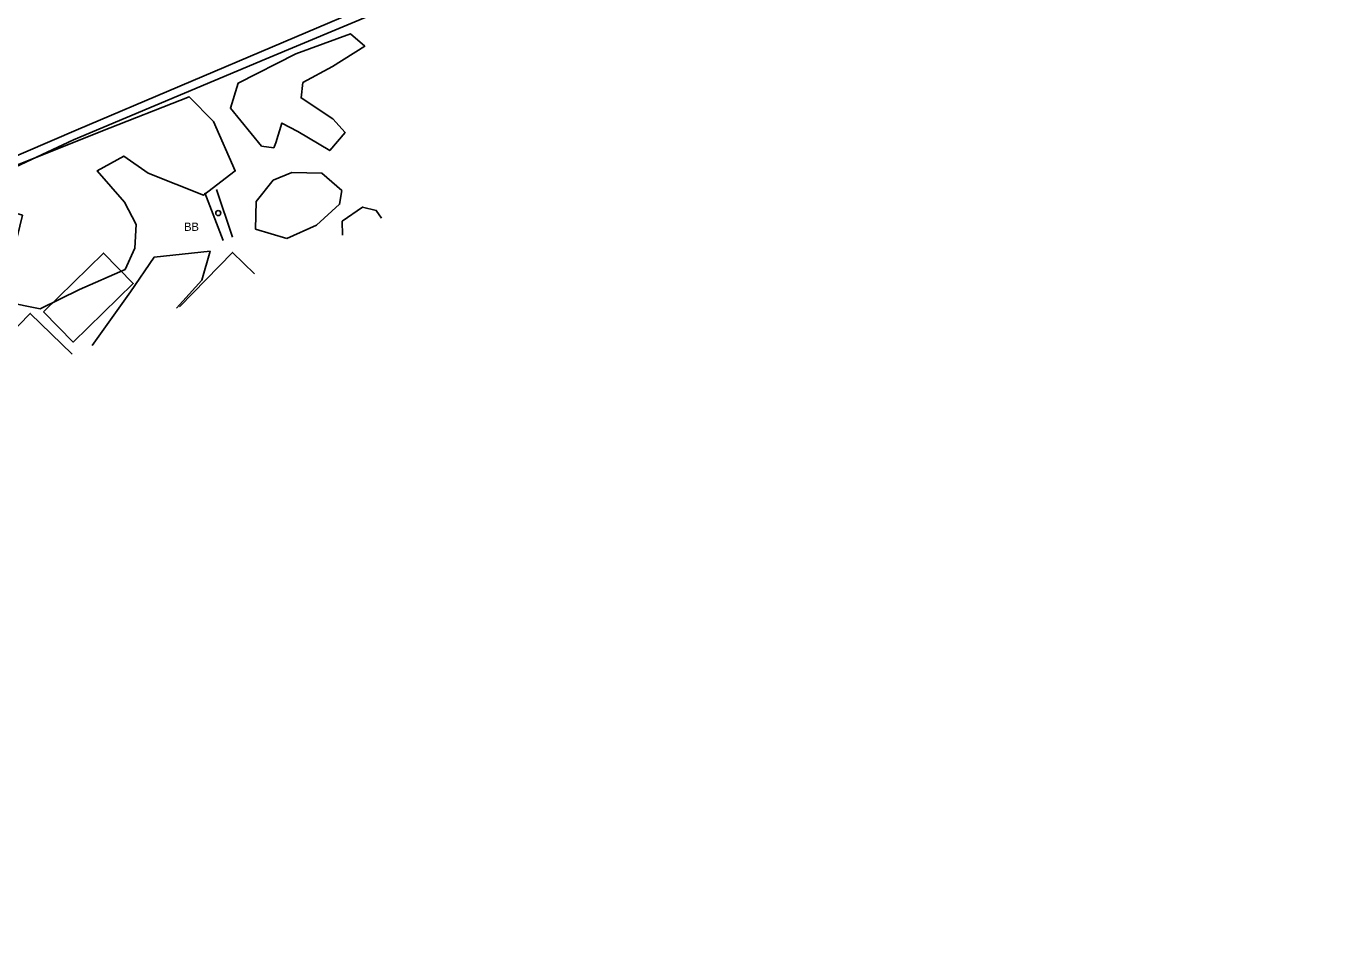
# Model space of a CAD drawing. Extents: x 1901471 to 1963503, y 756461 to 799997.
# Drawn here: x 1905145 to 1905782, y 758248 to 758694 of the extents above; entities that cross this region are included whole.
import ezdxf

# ---------------------------------------------------------------- set-up
doc = ezdxf.new("R2010")
doc.units = 0
for name, color, linetype in [('Default', 7, 'Continuous'), ('RD_EX_Bldg', 7, 'Continuous'), ('RD_EX_Driveway', 7, 'Continuous'), ('RD_EX_Road', 7, 'Continuous'), ('RD_EX_VEG', 7, 'Continuous'), ('RD_HC_Cl', 7, 'Continuous')]:
    doc.layers.add(name, color=color, linetype=linetype)

# ---------------------------------------------------------------- blocks, each defined once
blk = doc.blocks.new('SIGNPOST')
at = {"layer": 'Default'}
for start, end in [(90, 270), (270, 90)]:
    blk.add_arc((0, 0), 0.127, start, end, dxfattribs=at)

msp = doc.modelspace()

# ---------------------------------------------------------------- linework, layer by layer
at = {"layer": 'RD_EX_Bldg'}
for points in [[(1905245.69, 758591.79), (1905237.97, 758614.95)], [(1905241.22, 758590.16), (1905232.28, 758613.32)], [(1905219.94, 758558.01), (1905245.66, 758584.44), (1905256.34, 758574.05)], [(1905104.11, 758510.3), (1905147.41, 758554.8), (1905167.84, 758534.92)]]:
    msp.add_lwpolyline(points, dxfattribs=at)
msp.add_lwpolyline([(1905153.77, 758555.65), (1905183.01, 758584.14), (1905197.44, 758569.33), (1905168.2, 758540.84)], close=True, dxfattribs=at)
at = {"layer": 'RD_EX_Driveway'}
for points in [[(1904608.49, 758434.92), (1904740.93, 758494.18), (1904812.91, 758530.05), (1904856.1, 758551.52), (1904903.37, 758573.84), (1904943.2, 758586.31), (1904968.63, 758592.19), (1905001.98, 758596.27), (1905029.09, 758594.83), (1905056.2, 758590.99), (1905068.68, 758592.43), (1905168.49, 758639.1), (1905262.06, 758678.45), (1905370.03, 758723.67), (1905491.92, 758775.14), (1905540.15, 758793.25)], [(1905537.99, 758798.17), (1905441.53, 758758.34), (1905320.85, 758708.08), (1905169.69, 758643.9), (1905069.4, 758600.83)]]:
    msp.add_lwpolyline(points, dxfattribs=at)
at = {"layer": 'RD_EX_VEG'}
for points in [[(1905259.87, 758636.07), (1905244.67, 758654.47), (1905248.41, 758666.73), (1905276.4, 758680.86), (1905303.06, 758690.72), (1905309.99, 758684.59), (1905294.26, 758674.73), (1905279.86, 758667), (1905279.06, 758659.53), (1905294.53, 758649.4), (1905300.39, 758642.74), (1905292.93, 758633.94), (1905277.46, 758643.27), (1905269.73, 758647.27), (1905266.8, 758637.67), (1905265.73, 758635.27)], [(1905152.17, 758557.03), (1905135.37, 758560.49), (1905138.3, 758580.49), (1905143.64, 758602.48), (1905127.37, 758607.28), (1905111.91, 758595.28), (1905098.85, 758603.81), (1905123.64, 758620.08), (1905181.76, 758643.27), (1905224.68, 758660.06), (1905236.41, 758648.07), (1905247.07, 758624.07), (1905231.61, 758612.34), (1905204.68, 758623.01), (1905192.95, 758631.27), (1905179.89, 758624.07), (1905193.22, 758608.88), (1905198.82, 758597.95), (1905198.29, 758586.49), (1905193.49, 758576.09), (1905171.36, 758566.49)], [(1905272.13, 758591.28), (1905256.94, 758595.82), (1905257.2, 758609.15), (1905265.47, 758619.54), (1905274.53, 758623.27), (1905289.19, 758623.01), (1905298.79, 758614.48), (1905297.72, 758607.81), (1905286.53, 758597.68)]]:
    msp.add_lwpolyline(points, close=True, dxfattribs=at)
for points in [[(1905299.2, 758592.8), (1905299.06, 758599.55), (1905308.92, 758606.48), (1905315.59, 758604.88), (1905318.12, 758601.07)], [(1905177.53, 758539.22), (1905196.15, 758565.29), (1905207.62, 758582.09), (1905234.81, 758585.02), (1905230.81, 758570.89), (1905218.51, 758557.37)]]:
    msp.add_lwpolyline(points, dxfattribs=at)
at = {"layer": 'RD_HC_Cl'}
for centre, radius, start, end in [((1909868.32, 747986.81), 11792.71, 110.903407, 124.881023), ((1909948.59, 748094.28), 11678.9, 110.901971, 124.84852), ((1909748.74, 747960.74), 11817.56, 110.89447, 124.793002)]:
    msp.add_arc(centre, radius, start, end, dxfattribs=at)

# ---------------------------------------------------------------- block references
at = {"layer": 'RD_EX_Bldg', "xscale": 9.84251968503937, "yscale": 9.84251968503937}
msp.add_blockref('SIGNPOST', (1905238.78, 758603.57), dxfattribs=at)

# ---------------------------------------------------------------- texts
at = {"layer": 'RD_EX_Road'}
msp.add_text('BB', height=4, dxfattribs=at).set_placement((1905222.23, 758594.92))

doc.saveas('drawing.dxf')
